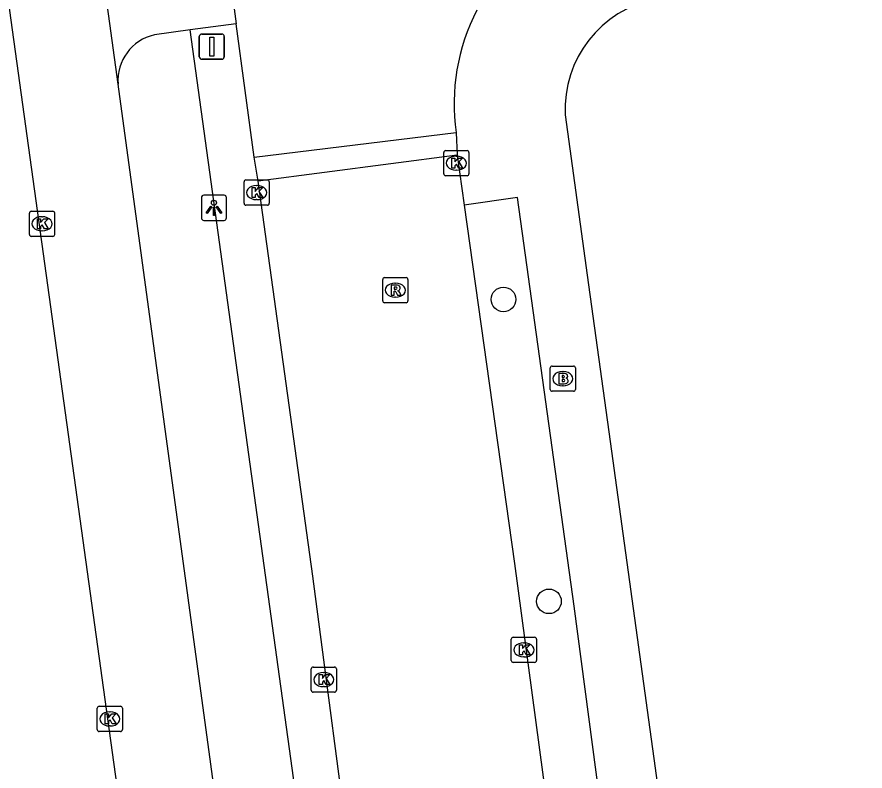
# Model space of a CAD drawing. Extents: x 157692 to 159670, y 381454 to 383289.
# Drawn here: x 157867.4 to 157901.06, y 382420.25 to 382450.2 of the extents above; entities that cross this region are included whole.
import ezdxf

# ---------------------------------------------------------------- set-up
doc = ezdxf.new("R2010")
doc.units = 0
for name, color, linetype in [('IMGEO_Boom', 7, 'Continuous'), ('IMGEO_Brandkraan', 7, 'Continuous'), ('IMGEO_Fietspad_gesloten', 7, 'Continuous'), ('IMGEO_Fietspad_open', 7, 'Continuous'), ('IMGEO_Kolk', 7, 'Continuous'), ('IMGEO_Lichtpunt', 7, 'Continuous'), ('IMGEO_Rijbaan_lokaal_gesloten', 7, 'Continuous'), ('IMGEO_Rijbaan_lokaal_open', 7, 'Continuous'), ('IMGEO_Rioolput', 7, 'Continuous'), ('IMGEO_Verkeersbordpaal', 7, 'Continuous'), ('IMGEO_Voetpad_open', 7, 'Continuous')]:
    doc.layers.add(name, color=color, linetype=linetype)

msp = doc.modelspace()

# ---------------------------------------------------------------- linework, layer by layer
at = {"layer": 'IMGEO_Boom'}
for centre in [(157886.711, 382438.98), (157888.517, 382426.991)]:
    msp.add_circle(centre, 0.489, dxfattribs=at)
at = {"layer": 'IMGEO_Brandkraan'}
for p, q in [((157888.565, 382435.408), (157888.565, 382436.26)), ((157888.64, 382436.334), (157889.492, 382436.334)), ((157889.566, 382436.26), (157889.566, 382435.408)), ((157889.053, 382436.114), (157889.078, 382436.114)), ((157889.076, 382435.554), (157889.051, 382435.554)), ((157889.492, 382435.334), (157888.64, 382435.334))]:
    msp.add_line(p, q, dxfattribs=at)
for points in [[(157888.565, 382435.408), (157888.565, 382436.26)], [(157888.64, 382436.334), (157889.492, 382436.334)], [(157889.566, 382436.26), (157889.566, 382435.408)], [(157888.913, 382436.034), (157888.913, 382435.634), (157889.126, 382435.634)], [(157889.144, 382436.034), (157888.913, 382436.034)], [(157889.092, 382435.953), (157889.038, 382435.953), (157889.038, 382435.877)], [(157889.038, 382435.877), (157889.091, 382435.877)], [(157889.1, 382435.801), (157889.038, 382435.801), (157889.038, 382435.72)], [(157889.038, 382435.72), (157889.1, 382435.72)], [(157889.492, 382435.334), (157888.64, 382435.334)]]:
    msp.add_lwpolyline(points, dxfattribs=at)
for centre, radius, start, end in [((157888.642, 382436.258), 0.0765, 91.552, 178.448), ((157888.642, 382436.258), 0.0765, 91.552, 178.448), ((157889.49, 382436.258), 0.0765, 1.552, 88.448), ((157889.49, 382436.258), 0.0765, 1.552, 88.448), ((157889.093, 382435.915), 0.0379, 267.8285, 90.9355), ((157889.101, 382435.76), 0.0404, 269.8759, 90.5077), ((157889.148, 382435.889), 0.145, 59.4692, 91.5367), ((157889.173, 382435.936), 0.0922, 285.5137, 58.1501), ((157889.178, 382435.744), 0.105, 301.3115, 78.989), ((157889.132, 382435.885), 0.251, 268.6676, 293.5347), ((157888.642, 382435.41), 0.0765, 181.552, 268.448), ((157888.642, 382435.41), 0.0765, 181.552, 268.448), ((157889.49, 382435.41), 0.0765, 271.552, 358.448), ((157889.49, 382435.41), 0.0765, 271.552, 358.448)]:
    msp.add_arc(centre, radius, start, end, dxfattribs=at)
for centre, major_axis, ratio, start_param, end_param in [((157889.052, 382435.834), (-0.387, 0.002), 0.722429, 4.712389, 7.853982), ((157889.077, 382435.834), (-0.39, 0.002), 0.717154, 1.570796, 4.712389)]:
    msp.add_ellipse(centre, major_axis=major_axis, ratio=ratio, start_param=start_param, end_param=end_param, dxfattribs=at)
at = {"layer": 'IMGEO_Fietspad_gesloten'}
for points in [[(157830.593, 382716.477), (157831.058, 382712.593), (157833.247, 382696.605), (157833.769, 382692.793), (157852.273, 382558.072), (157852.607, 382555.554), (157853.905, 382546.116), (157860.225, 382500.162), (157860.247, 382500), (157861.891, 382488.05), (157876.604, 382381.766)], [(157871.415, 382447.531), (157870.939, 382451.008)], [(157879.715, 382386.626), (157871.415, 382447.531)]]:
    msp.add_lwpolyline(points, dxfattribs=at)
at = {"layer": 'IMGEO_Fietspad_open'}
for points in [[(157876.101, 382449.928), (157874.277, 382449.678)], [(157874.277, 382449.678), (157872.855, 382449.483)]]:
    msp.add_lwpolyline(points, dxfattribs=at)
msp.add_arc((157873.253, 382447.682), 1.845, 102.4715, 184.6957, dxfattribs=at)
at = {"layer": 'IMGEO_Kolk'}
for p, q in [((157884.416, 382444.89), (157885.268, 382444.89)), ((157884.341, 382443.964), (157884.341, 382444.816)), ((157884.829, 382444.67), (157884.854, 382444.67)), ((157885.342, 382444.816), (157885.342, 382443.964)), ((157885.268, 382443.89), (157884.416, 382443.89)), ((157884.852, 382444.11), (157884.827, 382444.11)), ((157876.415, 382442.796), (157876.415, 382443.648)), ((157876.49, 382443.722), (157877.342, 382443.722)), ((157877.416, 382443.648), (157877.416, 382442.796)), ((157876.903, 382443.502), (157876.928, 382443.502)), ((157876.926, 382442.942), (157876.901, 382442.942)), ((157877.342, 382442.722), (157876.49, 382442.722)), ((157867.895, 382441.557), (157867.895, 382442.409)), ((157867.97, 382442.483), (157868.822, 382442.483)), ((157868.383, 382442.263), (157868.408, 382442.263)), ((157868.896, 382442.409), (157868.896, 382441.557)), ((157868.406, 382441.703), (157868.381, 382441.703)), ((157868.822, 382441.483), (157867.97, 382441.483)), ((157887.022, 382424.638), (157887.022, 382425.49)), ((157887.097, 382425.564), (157887.949, 382425.564)), ((157888.023, 382425.49), (157888.023, 382424.638)), ((157887.51, 382425.344), (157887.535, 382425.344)), ((157887.533, 382424.784), (157887.508, 382424.784)), ((157879.153, 382424.384), (157880.005, 382424.384)), ((157887.949, 382424.564), (157887.097, 382424.564)), ((157879.078, 382423.458), (157879.078, 382424.31)), ((157879.566, 382424.164), (157879.591, 382424.164)), ((157880.079, 382424.31), (157880.079, 382423.458)), ((157880.005, 382423.384), (157879.153, 382423.384)), ((157879.589, 382423.604), (157879.564, 382423.604)), ((157870.586, 382421.897), (157870.586, 382422.749)), ((157870.661, 382422.823), (157871.513, 382422.823)), ((157871.587, 382422.749), (157871.587, 382421.897)), ((157871.074, 382422.603), (157871.099, 382422.603)), ((157871.097, 382422.043), (157871.072, 382422.043)), ((157871.513, 382421.823), (157870.661, 382421.823))]:
    msp.add_line(p, q, dxfattribs=at)
for points in [[(157884.416, 382444.89), (157885.268, 382444.89)], [(157884.341, 382443.964), (157884.341, 382444.816)], [(157884.662, 382444.59), (157884.785, 382444.59), (157884.785, 382444.439), (157884.915, 382444.59), (157885.079, 382444.59), (157884.933, 382444.439), (157885.086, 382444.19), (157884.934, 382444.19), (157884.849, 382444.354), (157884.785, 382444.287), (157884.785, 382444.19), (157884.662, 382444.19), (157884.662, 382444.59)], [(157885.342, 382444.816), (157885.342, 382443.964)], [(157885.268, 382443.89), (157884.416, 382443.89)], [(157876.415, 382442.796), (157876.415, 382443.648)], [(157876.49, 382443.722), (157877.342, 382443.722)], [(157877.416, 382443.648), (157877.416, 382442.796)], [(157876.736, 382443.422), (157876.859, 382443.422), (157876.859, 382443.271), (157876.989, 382443.422), (157877.153, 382443.422), (157877.007, 382443.271), (157877.16, 382443.022), (157877.008, 382443.022), (157876.923, 382443.186), (157876.859, 382443.119), (157876.859, 382443.022), (157876.736, 382443.022), (157876.736, 382443.422)], [(157877.342, 382442.722), (157876.49, 382442.722)], [(157867.895, 382441.557), (157867.895, 382442.409)], [(157867.97, 382442.483), (157868.822, 382442.483)], [(157868.896, 382442.409), (157868.896, 382441.557)], [(157868.216, 382442.183), (157868.339, 382442.183), (157868.339, 382442.032), (157868.469, 382442.183), (157868.633, 382442.183), (157868.487, 382442.032), (157868.64, 382441.783), (157868.488, 382441.783), (157868.403, 382441.947), (157868.339, 382441.88), (157868.339, 382441.783), (157868.216, 382441.783), (157868.216, 382442.183)], [(157868.822, 382441.483), (157867.97, 382441.483)], [(157887.022, 382424.638), (157887.022, 382425.49)], [(157887.097, 382425.564), (157887.949, 382425.564)], [(157888.023, 382425.49), (157888.023, 382424.638)], [(157887.343, 382425.264), (157887.466, 382425.264), (157887.466, 382425.113), (157887.596, 382425.264), (157887.76, 382425.264), (157887.614, 382425.113), (157887.767, 382424.864), (157887.615, 382424.864), (157887.53, 382425.028), (157887.466, 382424.961), (157887.466, 382424.864), (157887.343, 382424.864), (157887.343, 382425.264)], [(157879.153, 382424.384), (157880.005, 382424.384)], [(157887.949, 382424.564), (157887.097, 382424.564)], [(157879.078, 382423.458), (157879.078, 382424.31)], [(157879.399, 382424.084), (157879.522, 382424.084), (157879.522, 382423.933), (157879.652, 382424.084), (157879.816, 382424.084), (157879.67, 382423.933), (157879.823, 382423.684), (157879.671, 382423.684), (157879.586, 382423.848), (157879.522, 382423.781), (157879.522, 382423.684), (157879.399, 382423.684), (157879.399, 382424.084)], [(157880.079, 382424.31), (157880.079, 382423.458)], [(157880.005, 382423.384), (157879.153, 382423.384)], [(157870.586, 382421.897), (157870.586, 382422.749)], [(157870.661, 382422.823), (157871.513, 382422.823)], [(157871.587, 382422.749), (157871.587, 382421.897)], [(157870.907, 382422.523), (157871.03, 382422.523), (157871.03, 382422.372), (157871.16, 382422.523), (157871.324, 382422.523), (157871.178, 382422.372), (157871.331, 382422.123), (157871.179, 382422.123), (157871.094, 382422.287), (157871.03, 382422.22), (157871.03, 382422.123), (157870.907, 382422.123), (157870.907, 382422.523)], [(157871.513, 382421.823), (157870.661, 382421.823)]]:
    msp.add_lwpolyline(points, dxfattribs=at)
for centre, start, end in [((157884.418, 382444.814), 91.552, 178.448), ((157884.418, 382444.814), 91.552, 178.448), ((157885.266, 382444.814), 1.552, 88.448), ((157885.266, 382444.814), 1.552, 88.448), ((157884.418, 382443.966), 181.552, 268.448), ((157884.418, 382443.966), 181.552, 268.448), ((157885.266, 382443.966), 271.552, 358.448), ((157885.266, 382443.966), 271.552, 358.448), ((157876.492, 382443.646), 91.552, 178.448), ((157876.492, 382443.646), 91.552, 178.448), ((157877.34, 382443.646), 1.552, 88.448), ((157877.34, 382443.646), 1.552, 88.448), ((157876.492, 382442.798), 181.552, 268.448), ((157876.492, 382442.798), 181.552, 268.448), ((157877.34, 382442.798), 271.552, 358.448), ((157877.34, 382442.798), 271.552, 358.448), ((157867.972, 382442.407), 91.552, 178.448), ((157867.972, 382442.407), 91.552, 178.448), ((157868.82, 382442.407), 1.552, 88.448), ((157868.82, 382442.407), 1.552, 88.448), ((157867.972, 382441.559), 181.552, 268.448), ((157867.972, 382441.559), 181.552, 268.448), ((157868.82, 382441.559), 271.552, 358.448), ((157868.82, 382441.559), 271.552, 358.448), ((157887.099, 382425.488), 91.552, 178.448), ((157887.099, 382425.488), 91.552, 178.448), ((157887.947, 382425.488), 1.552, 88.448), ((157887.947, 382425.488), 1.552, 88.448), ((157879.155, 382424.308), 91.552, 178.448), ((157879.155, 382424.308), 91.552, 178.448), ((157880.003, 382424.308), 1.552, 88.448), ((157880.003, 382424.308), 1.552, 88.448), ((157887.099, 382424.64), 181.552, 268.448), ((157887.099, 382424.64), 181.552, 268.448), ((157887.947, 382424.64), 271.552, 358.448), ((157887.947, 382424.64), 271.552, 358.448), ((157879.155, 382423.46), 181.552, 268.448), ((157879.155, 382423.46), 181.552, 268.448), ((157880.003, 382423.46), 271.552, 358.448), ((157880.003, 382423.46), 271.552, 358.448), ((157870.663, 382422.747), 91.552, 178.448), ((157870.663, 382422.747), 91.552, 178.448), ((157871.511, 382422.747), 1.552, 88.448), ((157871.511, 382422.747), 1.552, 88.448), ((157870.663, 382421.899), 181.552, 268.448), ((157870.663, 382421.899), 181.552, 268.448), ((157871.511, 382421.899), 271.552, 358.448), ((157871.511, 382421.899), 271.552, 358.448)]:
    msp.add_arc(centre, 0.0765, start, end, dxfattribs=at)
for centre, major_axis, ratio, start_param, end_param in [((157884.828, 382444.39), (-0.387, 0.002), 0.722429, 4.712389, 7.853982), ((157884.853, 382444.39), (-0.39, 0.002), 0.717154, 1.570796, 4.712389), ((157876.902, 382443.222), (-0.387, 0.002), 0.722429, 4.712389, 7.853982), ((157876.927, 382443.222), (-0.39, 0.002), 0.717154, 1.570796, 4.712389), ((157868.382, 382441.983), (-0.387, 0.002), 0.722429, 4.712389, 7.853982), ((157868.407, 382441.983), (-0.39, 0.002), 0.717154, 1.570796, 4.712389), ((157887.509, 382425.064), (-0.387, 0.002), 0.722429, 4.712389, 7.853982), ((157887.534, 382425.064), (-0.39, 0.002), 0.717154, 1.570796, 4.712389), ((157879.565, 382423.884), (-0.387, 0.002), 0.722429, 4.712389, 7.853982), ((157879.59, 382423.884), (-0.39, 0.002), 0.717154, 1.570796, 4.712389), ((157871.073, 382422.323), (-0.387, 0.002), 0.722429, 4.712389, 7.853982), ((157871.098, 382422.323), (-0.39, 0.002), 0.717154, 1.570796, 4.712389)]:
    msp.add_ellipse(centre, major_axis=major_axis, ratio=ratio, start_param=start_param, end_param=end_param, dxfattribs=at)
at = {"layer": 'IMGEO_Lichtpunt'}
for p, q in [((157874.72, 382443.021), (157874.72, 382442.214)), ((157874.72, 382443.021), (157874.72, 382442.214)), ((157875.622, 382443.116), (157874.814, 382443.116)), ((157875.622, 382443.116), (157874.814, 382443.116)), ((157875.716, 382442.214), (157875.716, 382443.021)), ((157875.716, 382442.214), (157875.716, 382443.021)), ((157874.814, 382442.12), (157875.622, 382442.12)), ((157874.814, 382442.12), (157875.622, 382442.12))]:
    msp.add_line(p, q, dxfattribs=at)
for points in [[(157875.094, 382442.685), (157875.133, 382442.657), (157874.945, 382442.395), (157874.907, 382442.422), (157875.094, 382442.685)], [(157875.196, 382442.637), (157875.243, 382442.637), (157875.243, 382442.315), (157875.196, 382442.315), (157875.196, 382442.637)], [(157875.306, 382442.657), (157875.344, 382442.684), (157875.531, 382442.422), (157875.492, 382442.394), (157875.306, 382442.657)]]:
    msp.add_lwpolyline(points, dxfattribs=at)
msp.add_circle((157875.219, 382442.819), 0.0994, dxfattribs=at)
for centre, start, end in [((157874.814, 382443.021), 90, 180), ((157874.814, 382443.021), 90, 180), ((157875.622, 382443.021), 0, 90), ((157875.622, 382443.021), 0, 90), ((157874.814, 382442.214), 180, 270), ((157874.814, 382442.214), 180, 270), ((157875.622, 382442.214), 270, 0), ((157875.622, 382442.214), 270, 360)]:
    msp.add_arc(centre, 0.0946, start, end, dxfattribs=at)
at = {"layer": 'IMGEO_Rijbaan_lokaal_gesloten'}
for points in [[(157884.873, 382444.712), (157885.152, 382442.722)], [(157886.546, 382374.098), (157885.048, 382384.318), (157882.349, 382403.635), (157879.139, 382427.987), (157876.978, 382443.671)], [(157885.152, 382442.722), (157887.148, 382428.498), (157890.331, 382404.722), (157892.946, 382385.429), (157895.397, 382367.647), (157896.336, 382360.8)]]:
    msp.add_lwpolyline(points, dxfattribs=at)
at = {"layer": 'IMGEO_Rijbaan_lokaal_open'}
for points in [[(157875.859, 382451.722), (157876.101, 382449.928)], [(157876.814, 382444.625), (157876.101, 382449.928)], [(157876.814, 382444.625), (157884.833, 382445.608)], [(157884.833, 382445.608), (157884.873, 382444.712)], [(157876.978, 382443.671), (157876.814, 382444.625)], [(157884.873, 382444.712), (157876.978, 382443.671)]]:
    msp.add_lwpolyline(points, dxfattribs=at)
msp.add_arc((157892.759, 382446.759), 8.009, 152.4509, 188.2611, dxfattribs=at)
at = {"layer": 'IMGEO_Rioolput'}
for p, q in [((157881.992, 382439.847), (157882.844, 382439.847)), ((157881.917, 382438.921), (157881.917, 382439.773)), ((157882.405, 382439.627), (157882.43, 382439.627)), ((157882.918, 382439.773), (157882.918, 382438.921)), ((157882.844, 382438.847), (157881.992, 382438.847)), ((157882.428, 382439.067), (157882.403, 382439.067))]:
    msp.add_line(p, q, dxfattribs=at)
for points in [[(157881.992, 382439.847), (157882.844, 382439.847)], [(157881.917, 382438.921), (157881.917, 382439.773)], [(157882.506, 382439.545), (157882.254, 382439.547), (157882.254, 382439.147)], [(157882.918, 382439.773), (157882.918, 382438.921)], [(157882.254, 382439.147), (157882.378, 382439.147), (157882.378, 382439.309), (157882.389, 382439.309)], [(157882.432, 382439.466), (157882.378, 382439.466), (157882.378, 382439.385)], [(157882.378, 382439.385), (157882.43, 382439.385)], [(157882.436, 382439.28), (157882.507, 382439.147), (157882.647, 382439.147), (157882.582, 382439.273)], [(157882.844, 382438.847), (157881.992, 382438.847)]]:
    msp.add_lwpolyline(points, dxfattribs=at)
for centre, radius, start, end in [((157881.994, 382439.771), 0.0765, 91.552, 178.448), ((157881.994, 382439.771), 0.0765, 91.552, 178.448), ((157882.842, 382439.771), 0.0765, 1.552, 88.448), ((157882.842, 382439.771), 0.0765, 1.552, 88.448), ((157882.505, 382439.435), 0.109, 350.3612, 89.416), ((157882.388, 382439.256), 0.0533, 26.0293, 88.6989), ((157882.414, 382439.574), 0.19, 274.7715, 282.9687), ((157882.438, 382439.37), 0.0964, 77.0061, 93.1865), ((157882.452, 382439.427), 0.0378, 276.6634, 79.6772), ((157882.503, 382439.435), 0.112, 277.5842, 350.9817), ((157882.487, 382439.22), 0.108, 29.5134, 73.7905), ((157881.994, 382438.923), 0.0765, 181.552, 268.448), ((157881.994, 382438.923), 0.0765, 181.552, 268.448), ((157882.842, 382438.923), 0.0765, 271.552, 358.448), ((157882.842, 382438.923), 0.0765, 271.552, 358.448)]:
    msp.add_arc(centre, radius, start, end, dxfattribs=at)
for centre, major_axis, ratio, start_param, end_param in [((157882.404, 382439.347), (-0.387, 0.002), 0.722429, 4.712389, 7.853982), ((157882.429, 382439.347), (-0.39, 0.002), 0.717154, 1.570796, 4.712389)]:
    msp.add_ellipse(centre, major_axis=major_axis, ratio=ratio, start_param=start_param, end_param=end_param, dxfattribs=at)
at = {"layer": 'IMGEO_Verkeersbordpaal'}
for p, q in [((157874.638, 382448.618), (157874.638, 382449.418)), ((157874.638, 382449.418), (157874.638, 382448.618)), ((157874.738, 382449.518), (157875.528, 382449.518)), ((157875.528, 382449.518), (157874.738, 382449.518)), ((157875.628, 382449.418), (157875.628, 382448.618)), ((157875.628, 382448.618), (157875.628, 382449.418)), ((157875.528, 382448.518), (157874.738, 382448.518)), ((157874.738, 382448.518), (157875.528, 382448.518))]:
    msp.add_line(p, q, dxfattribs=at)
msp.add_lwpolyline([(157875.058, 382449.393), (157875.208, 382449.393), (157875.208, 382448.643), (157875.058, 382448.643), (157875.058, 382449.393)], dxfattribs=at)
for centre, start, end in [((157874.738, 382449.418), 90, 180), ((157874.738, 382449.418), 90, 180), ((157875.528, 382449.418), 0, 90), ((157875.528, 382449.418), 360, 90), ((157874.738, 382448.618), 180, 270), ((157874.738, 382448.618), 180, 270), ((157875.528, 382448.618), 270, 0), ((157875.528, 382448.618), 270, 0)]:
    msp.add_arc(centre, 0.1, start, end, dxfattribs=at)
at = {"layer": 'IMGEO_Voetpad_open'}
for points in [[(157883.075, 382385.369), (157882.283, 382391.421), (157878.327, 382420.368), (157874.277, 382449.678)], [(157889.16, 382446.315), (157890.027, 382439.938), (157890.949, 382433.34), (157899.884, 382368.372), (157899.898, 382368.272), (157901.063, 382359.764), (157898.557, 382360.313)], [(157898.557, 382360.313), (157897.5, 382368.075), (157892.306, 382405.733), (157889.516, 382426.803), (157887.268, 382443.023), (157885.152, 382442.722)]]:
    msp.add_lwpolyline(points, dxfattribs=at)
msp.add_arc((157893.627, 382446.525), 4.472, 101.5153, 182.6967, dxfattribs=at)

doc.saveas('drawing.dxf')
